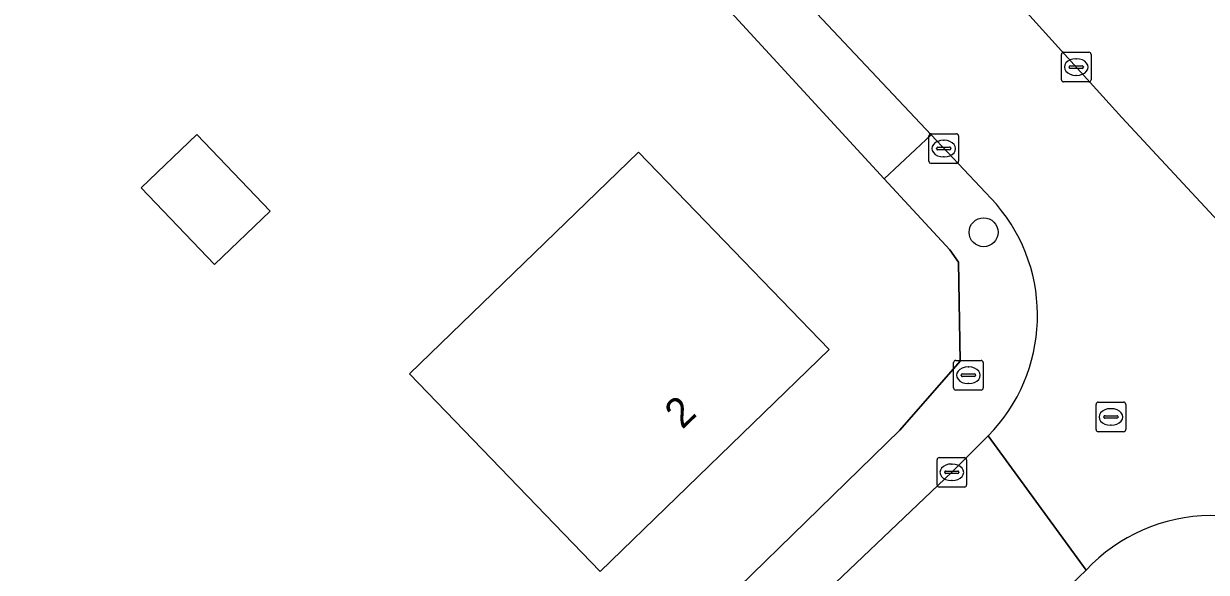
# Model space of a CAD drawing. Extents: x 162661 to 163484, y 380247 to 381230.
# Drawn here: x 163254.19 to 163294.19, y 380959.87 to 380978.41 of the extents above; entities that cross this region are included whole.
import ezdxf

# ---------------------------------------------------------------- set-up
doc = ezdxf.new("R2010")
doc.units = 0
for name, color, linetype in [('IMGEO_Berm_groen', 7, 'Continuous'), ('IMGEO_Boom', 7, 'Continuous'), ('IMGEO_Brandkraan', 7, 'Continuous'), ('IMGEO_Erf', 7, 'Continuous'), ('IMGEO_Kolk', 7, 'Continuous'), ('IMGEO_Pand', 7, 'Continuous'), ('IMGEO_Pand_nummerreeks', 7, 'Continuous'), ('IMGEO_Parkeervlak_open', 7, 'Continuous'), ('IMGEO_Rijbaan_lokaal_gesloten', 7, 'Continuous'), ('IMGEO_Rioolput', 7, 'Continuous')]:
    doc.layers.add(name, color=color, linetype=linetype)

msp = doc.modelspace()

# ---------------------------------------------------------------- linework, layer by layer
at = {"layer": 'IMGEO_Berm_groen'}
for points in [[(163262.225, 380995.879), (163270.341, 380987.244), (163283.301, 380973.164), (163284.882, 380974.654), (163262.994, 380997.873)], [(163287.093, 380972.307), (163284.882, 380974.654), (163283.301, 380973.164), (163285.512, 380970.762), (163285.811, 380970.355), (163285.861, 380967.011), (163283.823, 380964.675), (163275.197, 380956.267), (163265.587, 380947.667), (163256.849, 380940.728), (163245.355, 380932.175), (163246.535, 380930.484), (163248.797, 380932.019)], [(163280.503, 380958.42), (163285.584, 380963.25), (163286.815, 380964.484)], [(163290.124, 380959.948), (163289.371, 380959.218), (163288.921, 380958.797), (163290.086, 380957.585), (163288.827, 380956.259), (163287.951, 380955.412), (163284.229, 380951.924), (163282.745, 380950.566), (163283.361, 380949.868), (163293.024, 380958.913)]]:
    msp.add_lwpolyline(points, dxfattribs=at)
for centre, radius, start, end in [((163282.7, 380968.547), 5.782, 315.3653, 40.5643), ((163294.391, 380955.922), 5.867, 44.5995, 136.6625)]:
    msp.add_arc(centre, radius, start, end, dxfattribs=at)
at = {"layer": 'IMGEO_Boom'}
msp.add_circle((163286.66, 380971.36), 0.489, dxfattribs=at)
at = {"layer": 'IMGEO_Brandkraan'}
for p, q in [((163285.644, 380966.104), (163285.644, 380966.956)), ((163285.719, 380967.03), (163286.571, 380967.03)), ((163286.645, 380966.956), (163286.645, 380966.104)), ((163285.903, 380966.524), (163285.903, 380966.536)), ((163285.946, 380966.573), (163286.344, 380966.573)), ((163286.132, 380966.81), (163286.157, 380966.81)), ((163286.387, 380966.536), (163286.387, 380966.524)), ((163286.341, 380966.487), (163285.943, 380966.487)), ((163286.155, 380966.25), (163286.13, 380966.25)), ((163286.571, 380966.03), (163285.719, 380966.03))]:
    msp.add_line(p, q, dxfattribs=at)
for points in [[(163285.644, 380966.104), (163285.644, 380966.956)], [(163285.719, 380967.03), (163286.571, 380967.03)], [(163286.645, 380966.956), (163286.645, 380966.104)], [(163286.571, 380966.03), (163285.719, 380966.03)]]:
    msp.add_lwpolyline(points, dxfattribs=at)
for centre, radius, start, end in [((163285.721, 380966.954), 0.0765, 91.552, 178.448), ((163285.721, 380966.954), 0.0765, 91.552, 178.448), ((163286.569, 380966.954), 0.0765, 1.552, 88.448), ((163286.569, 380966.954), 0.0765, 1.552, 88.448), ((163285.943, 380966.533), 0.0403, 85.8775, 175.7526), ((163286.348, 380966.535), 0.0386, 1.7309, 96.639), ((163285.94, 380966.523), 0.0366, 178.938, 274.7102), ((163286.344, 380966.53), 0.043, 264.8664, 352.4533), ((163285.721, 380966.106), 0.0765, 181.552, 268.448), ((163285.721, 380966.106), 0.0765, 181.552, 268.448), ((163286.569, 380966.106), 0.0765, 271.552, 358.448), ((163286.569, 380966.106), 0.0765, 271.552, 358.448)]:
    msp.add_arc(centre, radius, start, end, dxfattribs=at)
for centre, major_axis, ratio, start_param, end_param in [((163286.131, 380966.53), (-0.387, 0.002), 0.722429, 4.712389, 7.853982), ((163286.156, 380966.53), (-0.39, 0.002), 0.717154, 1.570796, 4.712389)]:
    msp.add_ellipse(centre, major_axis=major_axis, ratio=ratio, start_param=start_param, end_param=end_param, dxfattribs=at)
at = {"layer": 'IMGEO_Erf'}
msp.add_lwpolyline([(163256.849, 380940.728), (163265.587, 380947.667), (163275.197, 380956.267), (163283.823, 380964.675), (163285.861, 380967.011), (163285.811, 380970.355), (163285.512, 380970.762), (163283.301, 380973.164), (163270.341, 380987.244), (163262.225, 380995.879)], dxfattribs=at)
for points in [[(163258.167, 380972.866), (163260.051, 380974.666), (163262.531, 380972.069), (163260.647, 380970.269)], [(163267.238, 380966.578), (163274.988, 380974.073), (163281.435, 380967.398), (163273.687, 380959.9)]]:
    msp.add_lwpolyline(points, close=True, dxfattribs=at)
at = {"layer": 'IMGEO_Kolk'}
for p, q in [((163289.291, 380976.516), (163289.291, 380977.368)), ((163289.366, 380977.442), (163290.218, 380977.442)), ((163290.292, 380977.368), (163290.292, 380976.516)), ((163289.55, 380976.936), (163289.55, 380976.948)), ((163289.593, 380976.985), (163289.991, 380976.985)), ((163289.779, 380977.222), (163289.804, 380977.222)), ((163290.034, 380976.948), (163290.034, 380976.936)), ((163289.988, 380976.899), (163289.59, 380976.899)), ((163289.802, 380976.662), (163289.777, 380976.662)), ((163290.218, 380976.442), (163289.366, 380976.442)), ((163284.811, 380973.763), (163284.811, 380974.615)), ((163284.886, 380974.689), (163285.738, 380974.689)), ((163285.812, 380974.615), (163285.812, 380973.763)), ((163285.07, 380974.183), (163285.07, 380974.195)), ((163285.508, 380974.146), (163285.11, 380974.146)), ((163285.113, 380974.232), (163285.511, 380974.232)), ((163285.299, 380974.469), (163285.324, 380974.469)), ((163285.554, 380974.195), (163285.554, 380974.183)), ((163285.322, 380973.909), (163285.297, 380973.909)), ((163285.738, 380973.689), (163284.886, 380973.689)), ((163285.158, 380963.75), (163286.01, 380963.75)), ((163285.083, 380962.824), (163285.083, 380963.676)), ((163285.571, 380963.53), (163285.596, 380963.53)), ((163286.084, 380963.676), (163286.084, 380962.824)), ((163285.342, 380963.244), (163285.342, 380963.256)), ((163285.78, 380963.207), (163285.382, 380963.207)), ((163285.385, 380963.293), (163285.783, 380963.293)), ((163285.594, 380962.97), (163285.569, 380962.97)), ((163285.826, 380963.256), (163285.826, 380963.244)), ((163286.01, 380962.75), (163285.158, 380962.75))]:
    msp.add_line(p, q, dxfattribs=at)
for points in [[(163289.291, 380976.516), (163289.291, 380977.368)], [(163289.366, 380977.442), (163290.218, 380977.442)], [(163290.292, 380977.368), (163290.292, 380976.516)], [(163290.218, 380976.442), (163289.366, 380976.442)], [(163284.811, 380973.763), (163284.811, 380974.615)], [(163284.886, 380974.689), (163285.738, 380974.689)], [(163285.812, 380974.615), (163285.812, 380973.763)], [(163285.738, 380973.689), (163284.886, 380973.689)], [(163285.158, 380963.75), (163286.01, 380963.75)], [(163285.083, 380962.824), (163285.083, 380963.676)], [(163286.084, 380963.676), (163286.084, 380962.824)], [(163286.01, 380962.75), (163285.158, 380962.75)]]:
    msp.add_lwpolyline(points, dxfattribs=at)
for centre, radius, start, end in [((163289.368, 380977.366), 0.0765, 91.552, 178.448), ((163289.368, 380977.366), 0.0765, 91.552, 178.448), ((163290.216, 380977.366), 0.0765, 1.552, 88.448), ((163290.216, 380977.366), 0.0765, 1.552, 88.448), ((163289.59, 380976.945), 0.0403, 85.8775, 175.7526), ((163289.587, 380976.935), 0.0366, 178.938, 274.7102), ((163289.991, 380976.942), 0.043, 264.8664, 352.4533), ((163289.995, 380976.947), 0.0386, 1.7309, 96.639), ((163289.368, 380976.518), 0.0765, 181.552, 268.448), ((163289.368, 380976.518), 0.0765, 181.552, 268.448), ((163290.216, 380976.518), 0.0765, 271.552, 358.448), ((163290.216, 380976.518), 0.0765, 271.552, 358.448), ((163284.888, 380974.613), 0.0765, 91.552, 178.448), ((163284.888, 380974.613), 0.0765, 91.552, 178.448), ((163285.736, 380974.613), 0.0765, 1.552, 88.448), ((163285.736, 380974.613), 0.0765, 1.552, 88.448), ((163285.11, 380974.192), 0.0403, 85.8775, 175.7526), ((163285.107, 380974.182), 0.0366, 178.938, 274.7102), ((163285.511, 380974.189), 0.043, 264.8664, 352.4533), ((163285.515, 380974.194), 0.0386, 1.7309, 96.639), ((163284.888, 380973.765), 0.0765, 181.552, 268.448), ((163284.888, 380973.765), 0.0765, 181.552, 268.448), ((163285.736, 380973.765), 0.0765, 271.552, 358.448), ((163285.736, 380973.765), 0.0765, 271.552, 358.448), ((163285.16, 380963.674), 0.0765, 91.552, 178.448), ((163285.16, 380963.674), 0.0765, 91.552, 178.448), ((163286.008, 380963.674), 0.0765, 1.552, 88.448), ((163286.008, 380963.674), 0.0765, 1.552, 88.448), ((163285.382, 380963.253), 0.0403, 85.8775, 175.7526), ((163285.379, 380963.243), 0.0366, 178.938, 274.7102), ((163285.783, 380963.25), 0.043, 264.8664, 352.4533), ((163285.787, 380963.255), 0.0386, 1.7309, 96.639), ((163285.16, 380962.826), 0.0765, 181.552, 268.448), ((163285.16, 380962.826), 0.0765, 181.552, 268.448), ((163286.008, 380962.826), 0.0765, 271.552, 358.448), ((163286.008, 380962.826), 0.0765, 271.552, 358.448)]:
    msp.add_arc(centre, radius, start, end, dxfattribs=at)
for centre, major_axis, ratio, start_param, end_param in [((163289.778, 380976.942), (-0.387, 0.002), 0.722429, 4.712389, 7.853982), ((163289.803, 380976.942), (-0.39, 0.002), 0.717154, 1.570796, 4.712389), ((163285.298, 380974.189), (-0.387, 0.002), 0.722429, 4.712389, 7.853982), ((163285.323, 380974.189), (-0.39, 0.002), 0.717154, 1.570796, 4.712389), ((163285.57, 380963.25), (-0.387, 0.002), 0.722429, 4.712389, 7.853982), ((163285.595, 380963.25), (-0.39, 0.002), 0.717154, 1.570796, 4.712389)]:
    msp.add_ellipse(centre, major_axis=major_axis, ratio=ratio, start_param=start_param, end_param=end_param, dxfattribs=at)
at = {"layer": 'IMGEO_Pand'}
for points in [[(163258.167, 380972.866), (163260.647, 380970.269), (163262.531, 380972.069), (163260.051, 380974.666)], [(163281.435, 380967.398), (163274.988, 380974.073), (163267.238, 380966.578), (163273.687, 380959.9)]]:
    msp.add_lwpolyline(points, close=True, dxfattribs=at)
at = {"layer": 'IMGEO_Parkeervlak_open'}
msp.add_lwpolyline([(163303.91, 380973.295), (163299.824, 380977.698), (163297.691, 380979.994), (163295.558, 380982.289), (163293.424, 380984.585), (163291.291, 380986.88), (163289.158, 380989.175), (163287.025, 380991.471), (163284.892, 380993.766), (163282.759, 380996.062), (163280.626, 380998.357), (163279.099, 381000), (163278.492, 381000.653), (163273.899, 380996.74), (163272.753, 380995.764), (163291.33, 380975.235), (163303.455, 380962.21), (163308.847, 380956.416), (163310.321, 380957.793), (163314.601, 380961.79), (163312.463, 380964.091), (163310.325, 380966.392), (163308.186, 380968.693), (163306.048, 380970.994)], close=True, dxfattribs=at)
at = {"layer": 'IMGEO_Rijbaan_lokaal_gesloten'}
for points in [[(163291.33, 380975.235), (163272.753, 380995.764), (163268.92, 381000), (163267.601, 381001.458), (163262.994, 380997.873), (163284.882, 380974.654), (163287.093, 380972.307)], [(163298.568, 380960.041), (163299.785, 380958.726), (163311.732, 380945.919), (163320.596, 380936.397), (163322.059, 380934.813), (163325.383, 380938.64), (163324.282, 380939.821), (163315.337, 380949.442), (163308.847, 380956.416), (163303.455, 380962.21), (163291.33, 380975.235)], [(163281.602, 380951.861), (163283.071, 380953.186), (163286.688, 380956.667), (163287.589, 380957.512), (163288.921, 380958.797), (163289.371, 380959.218), (163290.124, 380959.948), (163286.815, 380964.484), (163285.584, 380963.25), (163280.503, 380958.42)], [(163286.815, 380964.484), (163290.124, 380959.948)]]:
    msp.add_lwpolyline(points, dxfattribs=at)
for centre, radius, start, end in [((163282.7, 380968.547), 5.782, 315.3653, 40.5643), ((163294.391, 380955.922), 5.867, 44.5995, 136.6625)]:
    msp.add_arc(centre, radius, start, end, dxfattribs=at)
at = {"layer": 'IMGEO_Rioolput'}
for p, q in [((163290.463, 380964.695), (163290.463, 380965.547)), ((163290.538, 380965.621), (163291.39, 380965.621)), ((163290.951, 380965.401), (163290.976, 380965.401)), ((163291.464, 380965.547), (163291.464, 380964.695)), ((163290.722, 380965.115), (163290.722, 380965.127)), ((163291.16, 380965.078), (163290.762, 380965.078)), ((163290.765, 380965.164), (163291.163, 380965.164)), ((163291.206, 380965.127), (163291.206, 380965.115)), ((163291.39, 380964.621), (163290.538, 380964.621)), ((163290.974, 380964.841), (163290.949, 380964.841))]:
    msp.add_line(p, q, dxfattribs=at)
for points in [[(163290.463, 380964.695), (163290.463, 380965.547)], [(163290.538, 380965.621), (163291.39, 380965.621)], [(163291.464, 380965.547), (163291.464, 380964.695)], [(163291.39, 380964.621), (163290.538, 380964.621)]]:
    msp.add_lwpolyline(points, dxfattribs=at)
for centre, radius, start, end in [((163290.54, 380965.545), 0.0765, 91.552, 178.448), ((163290.54, 380965.545), 0.0765, 91.552, 178.448), ((163291.388, 380965.545), 0.0765, 1.552, 88.448), ((163291.388, 380965.545), 0.0765, 1.552, 88.448), ((163290.762, 380965.124), 0.0403, 85.8775, 175.7526), ((163290.759, 380965.114), 0.0366, 178.938, 274.7102), ((163291.163, 380965.121), 0.043, 264.8664, 352.4533), ((163291.167, 380965.126), 0.0386, 1.7309, 96.639), ((163290.54, 380964.697), 0.0765, 181.552, 268.448), ((163290.54, 380964.697), 0.0765, 181.552, 268.448), ((163291.388, 380964.697), 0.0765, 271.552, 358.448), ((163291.388, 380964.697), 0.0765, 271.552, 358.448)]:
    msp.add_arc(centre, radius, start, end, dxfattribs=at)
for centre, major_axis, ratio, start_param, end_param in [((163290.95, 380965.121), (-0.387, 0.002), 0.722429, 4.712389, 7.853982), ((163290.975, 380965.121), (-0.39, 0.002), 0.717154, 1.570796, 4.712389)]:
    msp.add_ellipse(centre, major_axis=major_axis, ratio=ratio, start_param=start_param, end_param=end_param, dxfattribs=at)

# ---------------------------------------------------------------- texts
at = {"layer": 'IMGEO_Pand_nummerreeks'}
msp.add_text('2', height=1, rotation=44.0605, dxfattribs=at).set_placement((163276.469, 380964.68))

doc.saveas('drawing.dxf')
